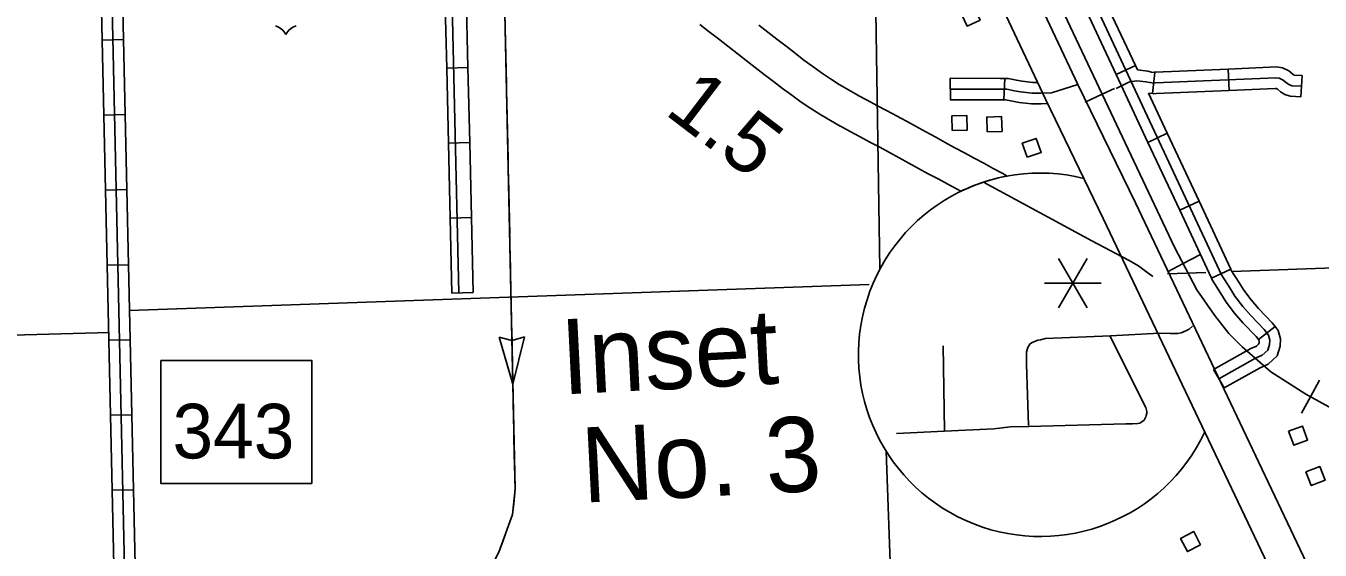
# Model space of a CAD drawing. Extents: x 1671357 to 13005564, y 567358 to 14261451.
# Drawn here: x 12758296.447 to 12758299.486, y 14259944.26 to 14259945.491 of the extents above; entities that cross this region are included whole.
import ezdxf

# ---------------------------------------------------------------- set-up
doc = ezdxf.new("R2010")
doc.units = 0
for name, color, linetype in [('15', 7, 'Continuous'), ('22', 7, 'Continuous'), ('32', 7, 'Continuous'), ('35', 7, 'Continuous'), ('40', 7, 'Continuous'), ('43', 7, 'Continuous'), ('48', 7, 'Continuous'), ('5', 7, 'Continuous'), ('56', 7, 'Continuous'), ('63', 7, 'Continuous'), ('Default', 7, 'Continuous')]:
    doc.layers.add(name, color=color, linetype=linetype)

msp = doc.modelspace()

# ---------------------------------------------------------------- linework, layer by layer
at = {"layer": '15'}
for p, q in [((12758298.4001, 14259945.3284), (12758298.4006, 14259945.3281)), ((12758298.3593, 14259945.2556), (12758298.3599, 14259945.2553))]:
    msp.add_line(p, q, dxfattribs=at)
for points in [[(12758298.2233, 14259946.6571), (12758298.3667, 14259946.3498), (12758298.3849, 14259946.3144), (12758298.4135, 14259946.2697), (12758298.4365, 14259946.2408), (12758298.4458, 14259946.2268), (12758298.5202, 14259946.1345), (12758298.5678, 14259946.0735), (12758298.5861, 14259946.0441), (12758298.6209, 14259945.9809), (12758298.9171, 14259945.3531), (12758299.0522, 14259945.075), (12758299.5726, 14259943.9792)], [(12758299.4787, 14259943.9824), (12758298.9769, 14259945.0388), (12758298.8418, 14259945.317), (12758298.5465, 14259945.943), (12758298.5141, 14259946.0019), (12758298.4993, 14259946.0256), (12758298.4548, 14259946.0826), (12758298.3783, 14259946.1775), (12758298.3689, 14259946.1917), (12758298.3456, 14259946.2211), (12758298.3125, 14259946.2727), (12758298.2918, 14259946.313), (12758298.1478, 14259946.6216)], [(12758298.0299, 14259945.4939), (12758298.0516, 14259945.4771), (12758298.0732, 14259945.4603), (12758298.0949, 14259945.4434), (12758298.1166, 14259945.4265), (12758298.1382, 14259945.4098), (12758298.1596, 14259945.3933), (12758298.1809, 14259945.3768), (12758298.2023, 14259945.3604), (12758298.2238, 14259945.344), (12758298.2456, 14259945.3279), (12758298.2677, 14259945.312), (12758298.2903, 14259945.2967), (12758298.3134, 14259945.2822), (12758298.3365, 14259945.2686), (12758298.3593, 14259945.2556)], [(12758298.4006, 14259945.3281), (12758298.3784, 14259945.3408), (12758298.3568, 14259945.3535), (12758298.336, 14259945.3666), (12758298.3154, 14259945.3806), (12758298.2947, 14259945.3953), (12758298.2739, 14259945.4107), (12758298.253, 14259945.4267), (12758298.2319, 14259945.4429), (12758298.2106, 14259945.4594), (12758298.1892, 14259945.4759), (12758298.1677, 14259945.4925)], [(12758298.7514, 14259945.1382), (12758298.7408, 14259945.1439), (12758298.7186, 14259945.156), (12758298.6962, 14259945.1682), (12758298.6736, 14259945.1805), (12758298.651, 14259945.1927), (12758298.6283, 14259945.2048), (12758298.6058, 14259945.217), (12758298.5833, 14259945.2293), (12758298.5605, 14259945.2418), (12758298.5376, 14259945.2543), (12758298.5145, 14259945.2669), (12758298.4913, 14259945.2794), (12758298.4681, 14259945.2918), (12758298.4451, 14259945.304), (12758298.4225, 14259945.3161), (12758298.4001, 14259945.3284)], [(12758298.3599, 14259945.2553), (12758298.3827, 14259945.2427), (12758298.4059, 14259945.2303), (12758298.4289, 14259945.2181), (12758298.4519, 14259945.2058), (12758298.4747, 14259945.1935), (12758298.4976, 14259945.1811), (12758298.5204, 14259945.1686), (12758298.5432, 14259945.1561), (12758298.566, 14259945.1436), (12758298.5888, 14259945.1313), (12758298.6115, 14259945.1192), (12758298.6339, 14259945.1071), (12758298.6425, 14259945.1024)], [(12758298.6958, 14259945.124), (12758298.95, 14259944.9859), (12758299.0361, 14259944.9406), (12758299.0597, 14259944.9276), (12758299.0732, 14259944.9175), (12758299.0932, 14259944.9021)]]:
    msp.add_lwpolyline(points, dxfattribs=at)
msp.add_arc((12758298.8292, 14259944.7174), 0.4279, 100.4714, 115.8696, dxfattribs=at)
at = {"layer": '22'}
for centre, start, end in [((12758297.0209, 14259945.4513), 28.0342, 72.9864), ((12758297.0939, 14259945.4513), 107.0136, 151.9658)]:
    msp.add_arc(centre, 0.0414, start, end, dxfattribs=at)
at = {"layer": '32'}
for p, q in [((12758296.6262, 14259945.4575), (12758296.6763, 14259945.4586)), ((12758297.4851, 14259945.393), (12758297.4351, 14259945.3918)), ((12758299.0522, 14259945.3982), (12758299.0068, 14259945.377)), ((12758299.0975, 14259945.3817), (12758299.0925, 14259945.3319)), ((12758299.27, 14259945.3894), (12758299.2722, 14259945.3393)), ((12758299.4435, 14259945.3743), (12758299.441, 14259945.3243)), ((12758298.7456, 14259945.3672), (12758298.7436, 14259945.3172)), ((12758296.6301, 14259945.2813), (12758296.6802, 14259945.2824)), ((12758299.1269, 14259945.2386), (12758299.0815, 14259945.2173)), ((12758297.4893, 14259945.2168), (12758297.4392, 14259945.2156)), ((12758296.634, 14259945.1051), (12758296.684, 14259945.1062)), ((12758299.2016, 14259945.0789), (12758299.1562, 14259945.0577)), ((12758297.4935, 14259945.0405), (12758297.4434, 14259945.0394)), ((12758296.6378, 14259944.9288), (12758296.6879, 14259944.9299)), ((12758299.2763, 14259944.9192), (12758299.2309, 14259944.898)), ((12758297.4976, 14259944.8643), (12758297.4476, 14259944.8631)), ((12758299.3807, 14259944.7847), (12758299.3409, 14259944.7543)), ((12758296.6417, 14259944.7526), (12758296.6918, 14259944.7537)), ((12758299.2604, 14259944.6405), (12758299.2359, 14259944.6842)), ((12758296.6456, 14259944.5764), (12758296.6957, 14259944.5775)), ((12758296.6495, 14259944.4001), (12758296.6995, 14259944.4012))]:
    msp.add_line(p, q, dxfattribs=at)
for points in [[(12758296.5582, 14259948.9778), (12758296.5804, 14259948.3887), (12758296.6031, 14259947.4486), (12758296.6261, 14259946.6026), (12758296.6856, 14259943.8968), (12758296.6973, 14259943.8869), (12758296.7248, 14259943.8847), (12758297.3044, 14259943.9433), (12758297.3789, 14259943.9431), (12758297.6003, 14259943.9509), (12758298.3787, 14259943.9834), (12758298.5205, 14259943.9868), (12758298.6547, 14259943.9942), (12758298.801, 14259944.0018), (12758299.0869, 14259944.0173), (12758299.203, 14259944.0203), (12758299.3239, 14259944.0194), (12758299.4233, 14259944.0223), (12758299.5412, 14259944.0441)], [(12758297.4639, 14259944.8641), (12758297.444, 14259945.7092), (12758297.4202, 14259946.6131), (12758297.4008, 14259946.6203), (12758297.3896, 14259946.6252), (12758297.3872, 14259946.6277), (12758297.3834, 14259946.6447)], [(12758299.2482, 14259944.6623), (12758299.3345, 14259944.7106), (12758299.3502, 14259944.7173), (12758299.3634, 14259944.7296), (12758299.3675, 14259944.7425), (12758299.3677, 14259944.7529), (12758299.3646, 14259944.7645), (12758299.3547, 14259944.7775), (12758299.3232, 14259944.8103), (12758299.3043, 14259944.8317), (12758299.2859, 14259944.8563), (12758299.2737, 14259944.8756), (12758299.2547, 14259944.9063), (12758299.0409, 14259945.3634), (12758298.6903, 14259946.1142), (12758298.669, 14259946.1599), (12758298.6438, 14259946.2011), (12758298.6209, 14259946.2315)], [(12758296.6223, 14259945.6338), (12758296.6262, 14259945.4575)], [(12758296.6724, 14259945.6349), (12758296.6763, 14259945.4586)], [(12758297.4351, 14259945.3918), (12758297.4309, 14259945.568)], [(12758297.4851, 14259945.393), (12758297.481, 14259945.5692)], [(12758299.0522, 14259945.3982), (12758298.9776, 14259945.5579)], [(12758299.0068, 14259945.377), (12758298.9323, 14259945.5368)], [(12758296.6262, 14259945.4575), (12758296.6301, 14259945.2813)], [(12758296.6763, 14259945.4586), (12758296.6802, 14259945.2824)], [(12758297.4392, 14259945.2156), (12758297.4351, 14259945.3918)], [(12758297.4893, 14259945.2168), (12758297.4851, 14259945.393)], [(12758299.0815, 14259945.2173), (12758299.0182, 14259945.3528), (12758299.0068, 14259945.377)], [(12758299.0573, 14259945.3873), (12758299.0522, 14259945.3982)], [(12758299.0975, 14259945.3817), (12758299.0903, 14259945.3824), (12758299.0812, 14259945.3843), (12758299.0573, 14259945.3873)], [(12758299.27, 14259945.3894), (12758299.0985, 14259945.3819), (12758299.0967, 14259945.3818), (12758299.0975, 14259945.3817)], [(12758299.4435, 14259945.3743), (12758299.4252, 14259945.3753), (12758299.4252, 14259945.3753), (12758299.4224, 14259945.377), (12758299.4126, 14259945.385), (12758299.3975, 14259945.392), (12758299.3834, 14259945.3943), (12758299.27, 14259945.3894)], [(12758298.7456, 14259945.3672), (12758298.7347, 14259945.3676), (12758298.6177, 14259945.3677), (12758298.618, 14259945.3169)], [(12758298.9171, 14259945.3531), (12758298.8555, 14259945.3337), (12758298.8301, 14259945.3326), (12758298.8101, 14259945.3327), (12758298.7826, 14259945.3359), (12758298.7685, 14259945.3383), (12758298.7506, 14259945.3419), (12758298.7342, 14259945.3426), (12758298.6177, 14259945.3426)], [(12758298.8226, 14259945.3577), (12758298.8116, 14259945.3578), (12758298.7861, 14259945.3607), (12758298.773, 14259945.363), (12758298.7536, 14259945.3669), (12758298.7456, 14259945.3672)], [(12758299.4422, 14259945.3493), (12758299.4205, 14259945.3504), (12758299.4144, 14259945.3525), (12758299.4079, 14259945.3566), (12758299.3992, 14259945.3636), (12758299.39, 14259945.3679), (12758299.3819, 14259945.3692), (12758299.0996, 14259945.3568), (12758299.0959, 14259945.3567), (12758299.0866, 14259945.3576), (12758299.0771, 14259945.3596), (12758299.0634, 14259945.3613), (12758299.056, 14259945.3617), (12758299.05, 14259945.3611), (12758299.044, 14259945.3605), (12758299.0394, 14259945.3593), (12758299.0351, 14259945.3581), (12758299.0067, 14259945.3435)], [(12758299.441, 14259945.3243), (12758299.4157, 14259945.3256), (12758299.4035, 14259945.3297), (12758299.3933, 14259945.3362), (12758299.3858, 14259945.3422), (12758299.3825, 14259945.3437), (12758299.3804, 14259945.3441), (12758299.2722, 14259945.3393)], [(12758298.7436, 14259945.3172), (12758298.7337, 14259945.3175), (12758298.6176, 14259945.317)], [(12758298.8461, 14259945.3082), (12758298.8306, 14259945.3076), (12758298.8086, 14259945.3077), (12758298.779, 14259945.3111), (12758298.7639, 14259945.3137), (12758298.7476, 14259945.317), (12758298.7436, 14259945.3172)], [(12758299.1269, 14259945.2386), (12758299.0828, 14259945.3328)], [(12758299.0925, 14259945.3319), (12758299.0828, 14259945.3328)], [(12758299.2722, 14259945.3393), (12758299.1007, 14259945.3318), (12758299.0952, 14259945.3316), (12758299.0925, 14259945.3319)], [(12758296.6802, 14259945.2824), (12758296.684, 14259945.1062)], [(12758296.6301, 14259945.2813), (12758296.634, 14259945.1051)], [(12758299.2016, 14259945.0789), (12758299.1269, 14259945.2386)], [(12758297.4434, 14259945.0394), (12758297.4392, 14259945.2156)], [(12758297.4935, 14259945.0405), (12758297.4893, 14259945.2168)], [(12758299.1562, 14259945.0577), (12758299.0815, 14259945.2173)], [(12758296.634, 14259945.1051), (12758296.6378, 14259944.9288)], [(12758296.684, 14259945.1062), (12758296.6879, 14259944.9299)], [(12758299.2763, 14259944.9192), (12758299.2016, 14259945.0789)], [(12758297.4476, 14259944.8631), (12758297.4434, 14259945.0394)], [(12758297.4976, 14259944.8643), (12758297.4935, 14259945.0405)], [(12758299.2309, 14259944.898), (12758299.1562, 14259945.0577)], [(12758296.6378, 14259944.9288), (12758296.6417, 14259944.7526)], [(12758296.6879, 14259944.9299), (12758296.6918, 14259944.7537)], [(12758299.3807, 14259944.7847), (12758299.3737, 14259944.7938), (12758299.3416, 14259944.8273), (12758299.3237, 14259944.8475), (12758299.3065, 14259944.8705), (12758299.2949, 14259944.8889), (12758299.2767, 14259944.9182), (12758299.2763, 14259944.9192)], [(12758299.3409, 14259944.7543), (12758299.3356, 14259944.7612), (12758299.3048, 14259944.7934), (12758299.2848, 14259944.8158), (12758299.2652, 14259944.8421), (12758299.2525, 14259944.8623), (12758299.2326, 14259944.8944), (12758299.2309, 14259944.898)], [(12758298.8016, 14259944.5526), (12758298.7966, 14259944.6962), (12758298.7969, 14259944.7257), (12758298.7999, 14259944.7355), (12758298.8046, 14259944.7434), (12758298.8082, 14259944.7462), (12758298.8134, 14259944.749), (12758298.823, 14259944.7524), (12758298.8293, 14259944.7536), (12758298.8415, 14259944.7564), (12758298.9935, 14259944.763), (12758299.1088, 14259944.7693), (12758299.1335, 14259944.7681), (12758299.1422, 14259944.7684), (12758299.1512, 14259944.768), (12758299.1598, 14259944.77), (12758299.1703, 14259944.7744), (12758299.1782, 14259944.7787), (12758299.1863, 14259944.7853)], [(12758299.2604, 14259944.6405), (12758299.3455, 14259944.6881), (12758299.3641, 14259944.696), (12758299.3853, 14259944.7158), (12758299.3925, 14259944.7384), (12758299.3929, 14259944.756), (12758299.3874, 14259944.7758), (12758299.3807, 14259944.7847)], [(12758296.6417, 14259944.7526), (12758296.6456, 14259944.5764)], [(12758296.6918, 14259944.7537), (12758296.6957, 14259944.5775)], [(12758298.4912, 14259944.5339), (12758298.6041, 14259944.5391), (12758298.7201, 14259944.5448), (12758298.759, 14259944.5488), (12758298.802, 14259944.5503), (12758299.0297, 14259944.5564), (12758299.0454, 14259944.5566), (12758299.0581, 14259944.5571), (12758299.0627, 14259944.5579), (12758299.0676, 14259944.5608), (12758299.0728, 14259944.565), (12758299.0769, 14259944.5725), (12758299.0778, 14259944.5755), (12758299.0789, 14259944.5816), (12758299.0788, 14259944.5853), (12758299.0768, 14259944.5942), (12758298.9925, 14259944.7629)], [(12758298.6008, 14259944.7397), (12758298.6038, 14259944.5401)], [(12758299.2359, 14259944.6842), (12758299.3234, 14259944.7331), (12758299.3364, 14259944.7386), (12758299.3415, 14259944.7435), (12758299.3426, 14259944.7467), (12758299.3426, 14259944.7498), (12758299.3417, 14259944.7532), (12758299.3409, 14259944.7543)], [(12758296.6456, 14259944.5764), (12758296.6495, 14259944.4001)], [(12758296.6957, 14259944.5775), (12758296.6995, 14259944.4012)], [(12758296.6995, 14259944.4012), (12758296.7034, 14259944.225)], [(12758296.6495, 14259944.4001), (12758296.6533, 14259944.2239)]]:
    msp.add_lwpolyline(points, dxfattribs=at)
at = {"layer": '35'}
msp.add_lwpolyline([(12758297.5302, 14259947.1094), (12758297.5384, 14259946.6436), (12758297.5513, 14259946.1994), (12758297.5681, 14259945.7034), (12758297.596, 14259944.4035), (12758297.5896, 14259944.3429), (12758297.5579, 14259944.2551), (12758297.5409, 14259944.2229), (12758296.8901, 14259943.1879), (12758296.8478, 14259943.1382), (12758296.8138, 14259943.1136), (12758296.7743, 14259943.0908), (12758296.7416, 14259943.0754), (12758296.4119, 14259942.9671), (12758296.3343, 14259942.948), (12758295.9762, 14259942.9184), (12758295.8771, 14259942.9084), (12758295.8403, 14259942.9025), (12758295.811, 14259942.8925), (12758295.7384, 14259942.8563), (12758295.6591, 14259942.8133), (12758294.9447, 14259942.4071)], dxfattribs=at)
at = {"layer": '40'}
for p, q in [((12758298.9743, 14259945.3304), (12758299.0031, 14259945.344)), ((12758298.9743, 14259945.3304), (12758298.9344, 14259945.3115)), ((12758299.1642, 14259944.9327), (12758299.2032, 14259944.9532)), ((12758299.1642, 14259944.9327), (12758299.1288, 14259944.9142)), ((12758299.4636, 14259944.62), (12758299.4848, 14259944.6586)), ((12758299.4636, 14259944.62), (12758299.4425, 14259944.5813))]:
    msp.add_line(p, q, dxfattribs=at)
msp.add_lwpolyline([(12758297.2486, 14259948.9822), (12758299.1441, 14259944.971), (12758299.1968, 14259944.8707), (12758299.2377, 14259944.8117), (12758299.2719, 14259944.7683), (12758299.3027, 14259944.7371), (12758299.3394, 14259944.7048), (12758299.37, 14259944.6783), (12758299.4523, 14259944.6262), (12758300.4257, 14259944.0898), (12758300.6095, 14259943.9892), (12758300.6598, 14259943.9544), (12758300.6911, 14259943.9243), (12758300.7319, 14259943.8844), (12758300.7614, 14259943.8425), (12758300.7854, 14259943.8036), (12758300.8228, 14259943.7248), (12758300.8391, 14259943.6795), (12758300.8534, 14259943.6342), (12758300.8627, 14259943.5971), (12758301.0674, 14259942.6711), (12758301.4683, 14259940.9978)], dxfattribs=at)
at = {"layer": '43'}
for p, q in [((12758297.5906, 14259944.6494), (12758297.5586, 14259944.7594)), ((12758297.5586, 14259944.7594), (12758297.5882, 14259944.7521)), ((12758297.6179, 14259944.7607), (12758297.5886, 14259944.7521)), ((12758297.5906, 14259944.6494), (12758297.6179, 14259944.7607))]:
    msp.add_line(p, q, dxfattribs=at)
for points in [[(12758297.5302, 14259947.1094), (12758297.5384, 14259946.6436), (12758297.5513, 14259946.1994), (12758297.5681, 14259945.7034), (12758297.5929, 14259944.5388), (12758297.594, 14259944.4597), (12758297.596, 14259944.4035), (12758297.5925, 14259944.3692), (12758297.5896, 14259944.3429), (12758297.577, 14259944.3089), (12758297.5678, 14259944.2823), (12758297.5579, 14259944.2551), (12758297.5409, 14259944.2229), (12758297.5274, 14259944.2028), (12758296.8901, 14259943.1879), (12758296.8656, 14259943.1587), (12758296.8478, 14259943.1382), (12758296.8138, 14259943.1136), (12758296.7743, 14259943.0908), (12758296.7416, 14259943.0754), (12758296.7097, 14259943.0639), (12758296.6826, 14259943.0557), (12758296.4119, 14259942.9671)], [(12758297.5727, 14259945.4865), (12758297.5755, 14259945.3543)], [(12758297.5765, 14259945.3103), (12758297.5793, 14259945.1781)], [(12758297.5802, 14259945.134), (12758297.5831, 14259945.0018)], [(12758297.584, 14259944.9578), (12758297.5868, 14259944.8256)], [(12758297.5878, 14259944.7815), (12758297.5906, 14259944.6494)], [(12758297.5915, 14259944.6053), (12758297.5929, 14259944.5392)], [(12758297.5929, 14259944.5392), (12758297.5929, 14259944.5388), (12758297.5938, 14259944.4731)], [(12758297.5951, 14259944.4291), (12758297.596, 14259944.4035), (12758297.5925, 14259944.3692), (12758297.5896, 14259944.3429), (12758297.577, 14259944.3089), (12758297.5739, 14259944.3)]]:
    msp.add_lwpolyline(points, dxfattribs=at)
at = {"layer": '48'}
for p, q in [((12758298.9054, 14259944.8868), (12758298.872, 14259944.9447)), ((12758298.9054, 14259944.8868), (12758298.9388, 14259944.9447)), ((12758298.8386, 14259944.8868), (12758298.9054, 14259944.8868)), ((12758298.9054, 14259944.8868), (12758298.872, 14259944.829)), ((12758298.9054, 14259944.8868), (12758298.9722, 14259944.8868)), ((12758298.9054, 14259944.8868), (12758298.9388, 14259944.829))]:
    msp.add_line(p, q, dxfattribs=at)
at = {"layer": '5'}
for points in [[(12758298.4523, 14259944.9194), (12758298.4375, 14259945.8763)], [(12758300.1094, 14259944.9435), (12758299.2787, 14259944.914)], [(12758299.2173, 14259944.9118), (12758299.1273, 14259944.9086)], [(12758298.4272, 14259944.8838), (12758296.6903, 14259944.8221)], [(12758296.6437, 14259944.7705), (12758296.2726, 14259944.7602)], [(12758298.4784, 14259944.1662), (12758298.4668, 14259944.4923)]]:
    msp.add_lwpolyline(points, dxfattribs=at)
at = {"layer": '56'}
for points in [[(12758298.5953, 14259945.6226), (12758298.6256, 14259945.6367), (12758298.6874, 14259945.5044), (12758298.6572, 14259945.4903)], [(12758298.6223, 14259945.2448), (12758298.6213, 14259945.2795), (12758298.6561, 14259945.2805), (12758298.6572, 14259945.2458)], [(12758298.7044, 14259945.242), (12758298.7034, 14259945.2767), (12758298.7382, 14259945.2777), (12758298.7392, 14259945.243)], [(12758298.7982, 14259945.1823), (12758298.7867, 14259945.2151), (12758298.8196, 14259945.2266), (12758298.8311, 14259945.1938)], [(12758299.4119, 14259944.5387), (12758299.4444, 14259944.5508), (12758299.4566, 14259944.5181), (12758299.424, 14259944.506)], [(12758299.4525, 14259944.4437), (12758299.485, 14259944.4561), (12758299.4975, 14259944.4236), (12758299.465, 14259944.4111)], [(12758299.2053, 14259944.2719), (12758299.1744, 14259944.2562), (12758299.1585, 14259944.2872), (12758299.1895, 14259944.303)]]:
    msp.add_lwpolyline(points, close=True, dxfattribs=at)
at = {"layer": '63'}
msp.add_arc((12758298.8288, 14259944.7184), 0.4268, 76.0904, 334.8806, dxfattribs=at)
at = {"layer": 'Default'}
msp.add_lwpolyline([(12758296.7638, 14259944.705), (12758297.1184, 14259944.705), (12758297.1184, 14259944.4161), (12758296.7638, 14259944.4161)], close=True, dxfattribs=at)

# ---------------------------------------------------------------- texts
at = {"layer": '48'}
msp.add_text('1.5', height=0.14102, rotation=322.7152, dxfattribs=at).set_placement((12758297.9439, 14259945.2859))
at = {"layer": '63'}
for s, p in [('Inset', (12758297.7069, 14259944.6251)), ('No. 3', (12758297.7553, 14259944.371))]:
    msp.add_text(s, height=0.17628, rotation=2.8934, dxfattribs=at).set_placement(p)
at = {"layer": 'Default'}
msp.add_text('343', height=0.12825, dxfattribs=at).set_placement((12758296.7914, 14259944.475))

doc.saveas('drawing.dxf')
